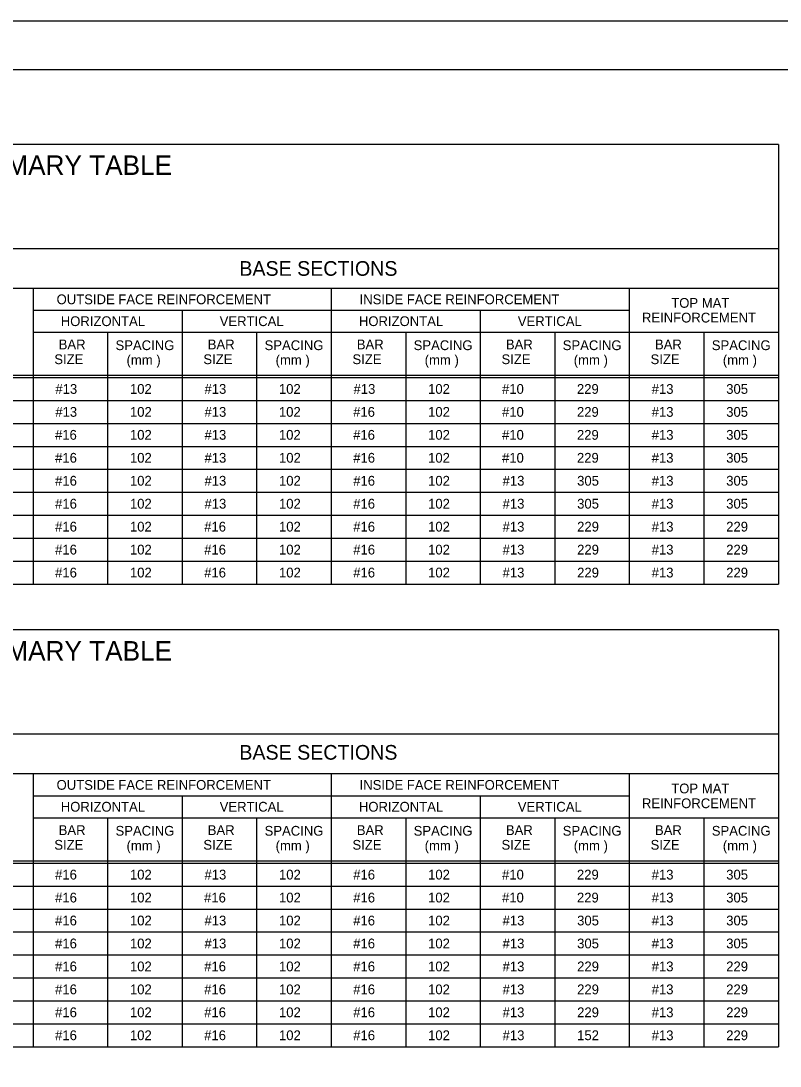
# Model space of a CAD drawing. Extents: x -6420 to 49575, y -4552 to 11624.
# Drawn here: x 41420 to 42184, y 4726 to 5777 of the extents above; entities that cross this region are included whole.
import ezdxf

# ---------------------------------------------------------------- set-up
doc = ezdxf.new("R2010")
doc.units = 0
doc.layers.add('1', color=7, linetype='Continuous')
doc.layers.add('4', color=7, linetype='Continuous')

msp = doc.modelspace()

# ---------------------------------------------------------------- linework, layer by layer
at = {"layer": '1'}
for p, q in [((42181.9, 5653.2), (40386.9, 5653.2)), ((42181.9, 5653.2), (42181.9, 5210.7)), ((42181.9, 5548.2), (40386.9, 5548.2)), ((42181.9, 5508.2), (40606.9, 5508.2)), ((41431.9, 5508.2), (41431.9, 5210.7)), ((41731.9, 5508.2), (41731.9, 5210.7)), ((42031.9, 5508.2), (42031.9, 5210.7)), ((41431.9, 5486.2), (41731.9, 5486.2)), ((41581.9, 5486.2), (41581.9, 5210.7)), ((41731.9, 5486.2), (42031.9, 5486.2)), ((41881.9, 5486.2), (41881.9, 5210.7)), ((41431.9, 5464.2), (41731.9, 5464.2)), ((41506.9, 5464.2), (41506.9, 5210.7)), ((41656.9, 5464.2), (41656.9, 5210.7)), ((41731.9, 5464.2), (42181.9, 5464.2)), ((41806.9, 5464.2), (41806.9, 5210.7)), ((41956.9, 5464.2), (41956.9, 5210.7)), ((42106.9, 5464.2), (42106.9, 5210.7)), ((40386.9, 5421), (42181.9, 5421)), ((40386.9, 5418.5), (42181.9, 5418.5)), ((40386.9, 5395.4), (42181.9, 5395.4)), ((40386.9, 5372.3), (42181.9, 5372.3)), ((40386.9, 5349.2), (42181.9, 5349.2)), ((40386.9, 5326.2), (42181.9, 5326.2)), ((40386.9, 5303.1), (42181.9, 5303.1)), ((40386.9, 5280), (42181.9, 5280)), ((40386.9, 5256.9), (42181.9, 5256.9)), ((40386.9, 5233.8), (42181.9, 5233.8)), ((40386.9, 5210.7), (42181.9, 5210.7)), ((42181.9, 5164.5), (40386.9, 5164.5)), ((42181.9, 5164.5), (42181.9, 4745)), ((42181.9, 5059.5), (40386.9, 5059.5)), ((42181.9, 5019.5), (40606.9, 5019.5)), ((41431.9, 5019.5), (41431.9, 4745)), ((41731.9, 5019.5), (41731.9, 4745)), ((42031.9, 5019.5), (42031.9, 4745)), ((41431.9, 4997.5), (41731.9, 4997.5)), ((41581.9, 4997.5), (41581.9, 4745)), ((41731.9, 4997.5), (42031.9, 4997.5)), ((41881.9, 4997.5), (41881.9, 4745)), ((41431.9, 4975.5), (41731.9, 4975.5)), ((41506.9, 4975.5), (41506.9, 4745)), ((41656.9, 4975.5), (41656.9, 4745)), ((41731.9, 4975.5), (42181.9, 4975.5)), ((41806.9, 4975.5), (41806.9, 4745)), ((41956.9, 4975.5), (41956.9, 4745)), ((42106.9, 4975.5), (42106.9, 4745)), ((40386.9, 4932.2), (42181.9, 4932.2)), ((40386.9, 4929.8), (42181.9, 4929.8)), ((40386.9, 4906.7), (42181.9, 4906.7)), ((40386.9, 4883.6), (42181.9, 4883.6)), ((40386.9, 4860.5), (42181.9, 4860.5)), ((40386.9, 4837.4), (42181.9, 4837.4)), ((40386.9, 4814.3), (42181.9, 4814.3)), ((40386.9, 4791.2), (42181.9, 4791.2)), ((40386.9, 4768.1), (42181.9, 4768.1)), ((40386.9, 4745), (42181.9, 4745))]:
    msp.add_line(p, q, dxfattribs=at)
msp.add_lwpolyline([(42890.7, 3877.8), (42890.7, 5728.2), (40311.9, 5728.2), (40311.9, 3877.8), (42890.7, 3877.8), (42890.7, 3964.3), (42234.5, 3964.3), (42234.5, 4176.5), (42890.7, 4176.5), (42890.7, 4271.5), (42234.5, 4271.5), (42234.5, 3877.8), (42493, 3877.8), (42493, 3964.3), (42493, 3877.8), (42745.6, 3877.8), (42745.6, 3964.3), (42745.6, 3923.9), (42890.7, 3923.9)], dxfattribs=at)
at = {"layer": '4'}
msp.add_lwpolyline([(40184, 5777.4), (42943.2, 5777.4), (42943.2, 3828.6), (40184, 3828.6)], close=True, dxfattribs=at)

# ---------------------------------------------------------------- texts
at = {"layer": '1'}
for s, height, p in [('CAST-IN-PLACE CONCRETE INLET BOX SUMMARY TABLE', 19.685, (40839, 5622.4)), ('BASE SECTIONS', 14.764, (41639.5, 5520.9)), ('OUTSIDE FACE REINFORCEMENT', 9.843, (41455.6, 5492.3)), ('INSIDE FACE REINFORCEMENT', 9.843, (41760.5, 5492.3)), ('TOP MAT', 9.84, (42074.1, 5488.7)), ('REINFORCEMENT', 9.843, (42044.6, 5473.9)), ('HORIZONTAL', 9.84, (41459.8, 5470.3)), ('VERTICAL', 9.84, (41619.7, 5470.3)), ('HORIZONTAL', 9.84, (41759.8, 5470.3)), ('VERTICAL', 9.84, (41919.7, 5470.3)), ('BAR', 9.84, (41457.7, 5446.9)), ('SPACING', 9.84, (41514.9, 5446.1)), ('BAR', 9.84, (41607.7, 5446.9)), ('SPACING', 9.84, (41664.9, 5446.1)), ('BAR', 9.84, (41757.7, 5446.9)), ('SPACING', 9.84, (41814.9, 5446.1)), ('BAR', 9.84, (41907.7, 5446.9)), ('SPACING', 9.84, (41964.9, 5446.1)), ('BAR', 9.84, (42057.7, 5446.9)), ('SPACING', 9.84, (42114.9, 5446.1)), ('SIZE', 9.84, (41453.3, 5432)), ('(mm )', 9.84, (41526, 5431.3)), ('SIZE', 9.84, (41603.3, 5432)), ('(mm )', 9.84, (41676, 5431.3)), ('SIZE', 9.84, (41753.3, 5432)), ('(mm )', 9.84, (41826, 5431.3)), ('SIZE', 9.84, (41903.3, 5432)), ('(mm )', 9.84, (41976, 5431.3)), ('SIZE', 9.84, (42053.3, 5432)), ('(mm )', 9.84, (42126, 5431.3)), ('#13', 9.84, (41454.4, 5402.1)), ('102', 9.84, (41529.4, 5402.1)), ('#13', 9.84, (41604.4, 5402.1)), ('102', 9.84, (41679.3, 5402.1)), ('#13', 9.84, (41754.4, 5402.1)), ('102', 9.84, (41829.4, 5402.1)), ('#10', 9.84, (41903.8, 5402.1)), ('229', 9.84, (41979.2, 5402.1)), ('#13', 9.84, (42054.4, 5402.1)), ('305', 9.84, (42129.4, 5402.1)), ('#13', 9.84, (41454.3, 5379)), ('102', 9.84, (41529.4, 5379)), ('#13', 9.84, (41604.4, 5379)), ('102', 9.84, (41679.3, 5379)), ('#16', 9.84, (41754, 5379)), ('102', 9.84, (41829.4, 5379)), ('#10', 9.84, (41903.8, 5379)), ('229', 9.84, (41979.2, 5379)), ('#13', 9.84, (42054.4, 5379)), ('305', 9.84, (42129.4, 5379)), ('#16', 9.84, (41454, 5355.9)), ('102', 9.84, (41529.4, 5355.9)), ('#13', 9.84, (41604.4, 5355.9)), ('102', 9.84, (41679.3, 5355.9)), ('#16', 9.84, (41754, 5355.9)), ('102', 9.84, (41829.4, 5355.9)), ('#10', 9.84, (41903.8, 5355.9)), ('229', 9.84, (41979.2, 5355.9)), ('#13', 9.84, (42054.4, 5355.9)), ('305', 9.84, (42129.4, 5355.9)), ('#16', 9.84, (41454.1, 5332.8)), ('102', 9.84, (41529.4, 5332.8)), ('#13', 9.84, (41604.4, 5332.8)), ('102', 9.84, (41679.4, 5332.8)), ('#16', 9.84, (41754.1, 5332.8)), ('102', 9.84, (41829.4, 5332.8)), ('#10', 9.84, (41903.8, 5332.8)), ('229', 9.84, (41979.2, 5332.8)), ('#13', 9.84, (42054.4, 5332.8)), ('305', 9.84, (42129.4, 5332.8)), ('#16', 9.84, (41454.1, 5309.7)), ('102', 9.84, (41529.4, 5309.7)), ('#13', 9.84, (41604.4, 5309.7)), ('102', 9.84, (41679.4, 5309.7)), ('#16', 9.84, (41754.1, 5309.7)), ('102', 9.84, (41829.4, 5309.7)), ('#13', 9.84, (41904.4, 5309.7)), ('305', 9.84, (41979.4, 5309.7)), ('#13', 9.84, (42054.4, 5309.7)), ('305', 9.84, (42129.4, 5309.7)), ('#16', 9.84, (41454.1, 5286.6)), ('102', 9.84, (41529.4, 5286.6)), ('#13', 9.84, (41604.4, 5286.6)), ('102', 9.84, (41679.4, 5286.6)), ('#16', 9.84, (41754.1, 5286.6)), ('102', 9.84, (41829.4, 5286.6)), ('#13', 9.84, (41904.4, 5286.6)), ('305', 9.84, (41979.4, 5286.6)), ('#13', 9.84, (42054.4, 5286.6)), ('305', 9.84, (42129.4, 5286.6)), ('#16', 9.84, (41454.1, 5263.5)), ('102', 9.84, (41529.4, 5263.5)), ('#16', 9.84, (41604.1, 5263.5)), ('102', 9.84, (41679.4, 5263.5)), ('#16', 9.84, (41754.1, 5263.5)), ('102', 9.84, (41829.4, 5263.5)), ('#13', 9.84, (41904.4, 5263.5)), ('229', 9.84, (41979.4, 5263.5)), ('#13', 9.84, (42054.4, 5263.5)), ('229', 9.84, (42129.4, 5263.5)), ('#16', 9.84, (41454.1, 5240.4)), ('102', 9.84, (41529.4, 5240.4)), ('#16', 9.84, (41604.1, 5240.4)), ('102', 9.84, (41679.4, 5240.4)), ('#16', 9.84, (41754.1, 5240.4)), ('102', 9.84, (41829.4, 5240.4)), ('#13', 9.84, (41904.4, 5240.4)), ('229', 9.84, (41979.4, 5240.4)), ('#13', 9.84, (42054.4, 5240.4)), ('229', 9.84, (42129.4, 5240.4)), ('#16', 9.84, (41454.1, 5217.3)), ('102', 9.84, (41529.4, 5217.3)), ('#16', 9.84, (41604.1, 5217.3)), ('102', 9.84, (41679.4, 5217.3)), ('#16', 9.84, (41754.1, 5217.3)), ('102', 9.84, (41829.4, 5217.3)), ('#13', 9.84, (41904.4, 5217.3)), ('229', 9.84, (41979.4, 5217.3)), ('#13', 9.84, (42054.4, 5217.3)), ('229', 9.84, (42129.4, 5217.3)), ('CAST-IN-PLACE CONCRETE INLET BOX SUMMARY TABLE', 19.685, (40839, 5133.6)), ('BASE SECTIONS', 14.764, (41639.5, 5033.9)), ('OUTSIDE FACE REINFORCEMENT', 9.843, (41455.6, 5003.6)), ('INSIDE FACE REINFORCEMENT', 9.843, (41760.5, 5003.6)), ('TOP MAT', 9.84, (42074.1, 5000)), ('HORIZONTAL', 9.84, (41459.8, 4981.6)), ('VERTICAL', 9.84, (41619.7, 4981.6)), ('HORIZONTAL', 9.84, (41759.8, 4981.6)), ('VERTICAL', 9.84, (41919.7, 4981.6)), ('REINFORCEMENT', 9.843, (42044.6, 4985.1)), ('BAR', 9.84, (41457.7, 4958.1)), ('SPACING', 9.84, (41514.9, 4957.4)), ('BAR', 9.84, (41607.7, 4958.1)), ('SPACING', 9.84, (41664.9, 4957.4)), ('BAR', 9.84, (41757.7, 4958.1)), ('SPACING', 9.84, (41814.9, 4957.4)), ('BAR', 9.84, (41907.7, 4958.1)), ('SPACING', 9.84, (41964.9, 4957.4)), ('BAR', 9.84, (42057.7, 4958.1)), ('SPACING', 9.84, (42114.9, 4957.4)), ('SIZE', 9.84, (41453.3, 4943.3)), ('(mm )', 9.84, (41526, 4942.5)), ('SIZE', 9.84, (41603.3, 4943.3)), ('(mm )', 9.84, (41676, 4942.5)), ('SIZE', 9.84, (41753.3, 4943.3)), ('(mm )', 9.84, (41826, 4942.5)), ('SIZE', 9.84, (41903.3, 4943.3)), ('(mm )', 9.84, (41976, 4942.5)), ('SIZE', 9.84, (42053.3, 4943.3)), ('(mm )', 9.84, (42126, 4942.5)), ('#16', 9.84, (41454.1, 4913.3)), ('102', 9.84, (41529.4, 4913.3)), ('#13', 9.84, (41604.4, 4913.3)), ('102', 9.84, (41679.4, 4913.3)), ('#16', 9.84, (41754.1, 4913.3)), ('102', 9.84, (41829.4, 4913.3)), ('#10', 9.84, (41903.8, 4913.3)), ('229', 9.84, (41979.2, 4913.3)), ('#13', 9.84, (42054.4, 4913.3)), ('305', 9.84, (42129.4, 4913.3)), ('#16', 9.84, (41454.1, 4890.2)), ('102', 9.84, (41529.4, 4890.2)), ('#16', 9.84, (41604, 4890.2)), ('102', 9.84, (41679.4, 4890.2)), ('#16', 9.84, (41754.1, 4890.2)), ('102', 9.84, (41829.4, 4890.2)), ('#10', 9.84, (41903.8, 4890.2)), ('229', 9.84, (41979.2, 4890.2)), ('#13', 9.84, (42054.4, 4890.2)), ('305', 9.84, (42129.4, 4890.2)), ('#16', 9.84, (41454.1, 4867.1)), ('102', 9.84, (41529.4, 4867.1)), ('#13', 9.84, (41604.4, 4867.1)), ('102', 9.84, (41679.4, 4867.1)), ('#16', 9.84, (41754.1, 4867.1)), ('102', 9.84, (41829.4, 4867.1)), ('#13', 9.84, (41904.4, 4867.1)), ('305', 9.84, (41979.4, 4867.1)), ('#13', 9.84, (42054.4, 4867.1)), ('305', 9.84, (42129.4, 4867.1)), ('#16', 9.84, (41454.1, 4844)), ('102', 9.84, (41529.4, 4844)), ('#13', 9.84, (41604.4, 4844)), ('102', 9.84, (41679.4, 4844)), ('#16', 9.84, (41754.1, 4844)), ('102', 9.84, (41829.4, 4844)), ('#13', 9.84, (41904.4, 4844)), ('305', 9.84, (41979.4, 4844)), ('#13', 9.84, (42054.4, 4844)), ('305', 9.84, (42129.4, 4844)), ('#16', 9.84, (41454.1, 4820.9)), ('102', 9.84, (41529.4, 4820.9)), ('#16', 9.84, (41604.1, 4820.9)), ('102', 9.84, (41679.4, 4820.9)), ('#16', 9.84, (41754.1, 4820.9)), ('102', 9.84, (41829.4, 4820.9)), ('#13', 9.84, (41904.4, 4820.9)), ('229', 9.84, (41979.4, 4820.9)), ('#13', 9.84, (42054.4, 4820.9)), ('229', 9.84, (42129.4, 4820.9)), ('#16', 9.84, (41454.1, 4797.8)), ('102', 9.84, (41529.4, 4797.8)), ('#16', 9.84, (41604.1, 4797.8)), ('102', 9.84, (41679.4, 4797.8)), ('#16', 9.84, (41754.1, 4797.8)), ('102', 9.84, (41829.4, 4797.8)), ('#13', 9.84, (41904.4, 4797.8)), ('229', 9.84, (41979.4, 4797.8)), ('#13', 9.84, (42054.4, 4797.8)), ('229', 9.84, (42129.4, 4797.8)), ('#16', 9.84, (41454.1, 4774.7)), ('102', 9.84, (41529.4, 4774.7)), ('#16', 9.84, (41604.1, 4774.7)), ('102', 9.84, (41679.4, 4774.7)), ('#16', 9.84, (41754.1, 4774.7)), ('102', 9.84, (41829.4, 4774.7)), ('#13', 9.84, (41904.4, 4774.7)), ('229', 9.84, (41979.4, 4774.7)), ('#13', 9.84, (42054.4, 4774.7)), ('229', 9.84, (42129.4, 4774.7)), ('#16', 9.84, (41454.1, 4751.6)), ('102', 9.84, (41529.4, 4751.6)), ('#16', 9.84, (41604.1, 4751.6)), ('102', 9.84, (41679.4, 4751.6)), ('#16', 9.84, (41754.1, 4751.6)), ('102', 9.84, (41829.4, 4751.6)), ('#13', 9.84, (41904.4, 4751.6)), ('152', 9.84, (41979.4, 4751.6)), ('#13', 9.84, (42054.4, 4751.6)), ('229', 9.84, (42129.4, 4751.6))]:
    msp.add_text(s, height=height, dxfattribs=at).set_placement(p)

doc.saveas('drawing.dxf')
